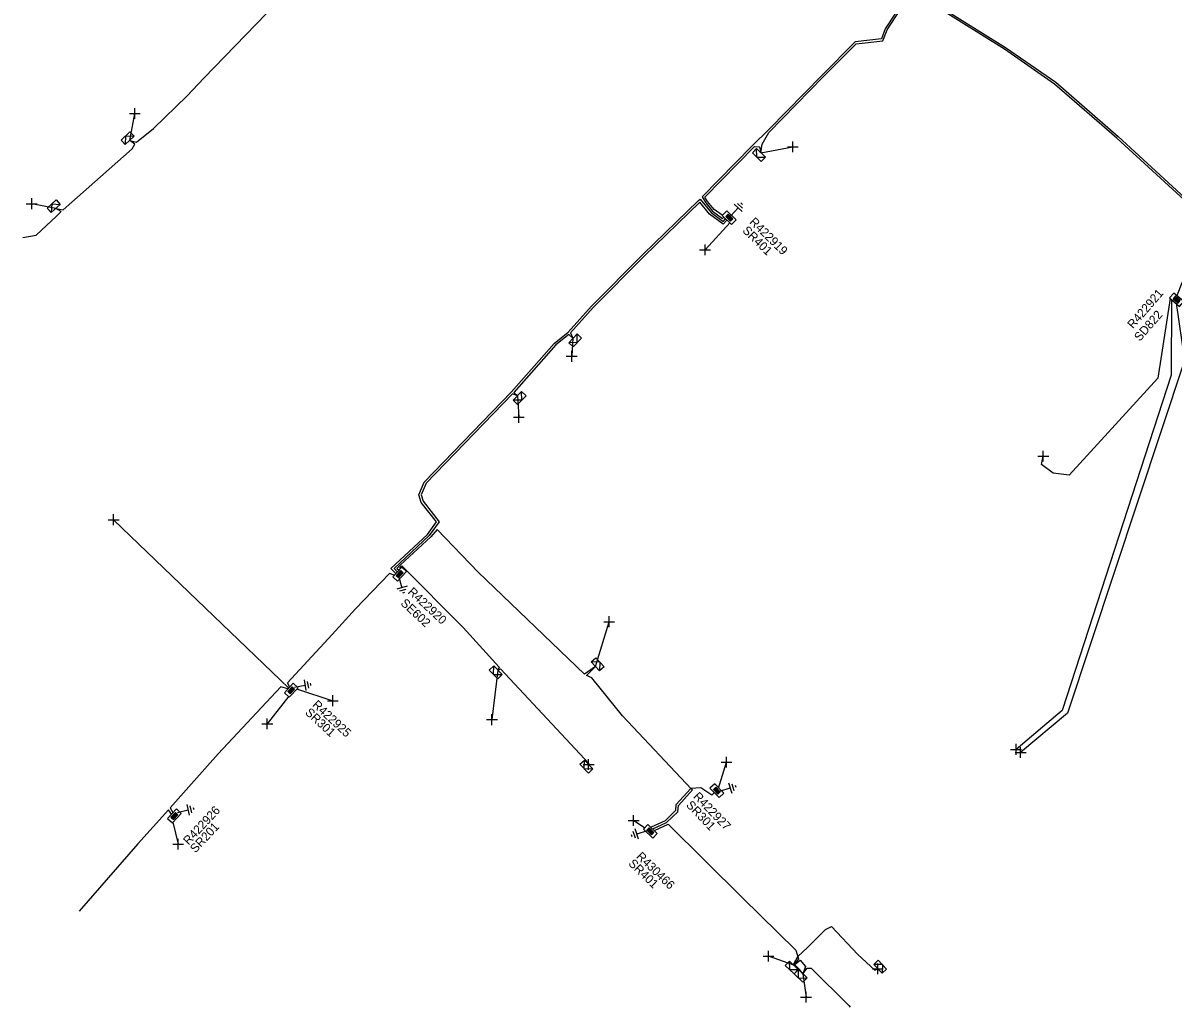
# Model space of a CAD drawing. Extents: x -540466 to -537383, y -1184038 to -1179972.
# Drawn here: x -537841.3 to -537709.2, y -1180980.7 to -1180867.6 of the extents above; entities that cross this region are included whole.
import ezdxf

# ---------------------------------------------------------------- set-up
doc = ezdxf.new("R2010")
doc.units = 0
for name, color, linetype in [('Vrstva 1', 7, 'Continuous'), ('Vrstva 14', 7, 'Continuous'), ('Vrstva 15', 7, 'Continuous'), ('Vrstva 28', 7, 'Continuous'), ('Vrstva 29', 7, 'Continuous'), ('Vrstva 30', 7, 'Continuous'), ('Vrstva 31', 7, 'Continuous'), ('Vrstva 34', 7, 'Continuous'), ('Vrstva 5', 7, 'Continuous'), ('Vrstva 52', 7, 'Continuous'), ('Vrstva 59', 7, 'Continuous'), ('Vrstva 8', 7, 'Continuous'), ('Vrstva 9', 7, 'Continuous')]:
    doc.layers.add(name, color=color, linetype=linetype)

# ---------------------------------------------------------------- blocks, each defined once
blk = doc.blocks.new('NN800')
at = {"layer": 'Vrstva 1'}
for points in [[(-0.44, 0.44), (0.44, -0.44)], [(-0.44, -0.44), (0.44, 0.44)]]:
    blk.add_lwpolyline(points, dxfattribs=at)
blk = doc.blocks.new('NN620')
at = {"layer": 'Vrstva 8'}
for points in [[(0.75, 0), (-0.75, 0)], [(-0.75, 0), (-0.75, -0.75)], [(0.75, -0.75), (0.75, 0)], [(-0.75, -0.75), (0.75, -0.75)], [(0.37, -0.18), (-0.38, -0.18)], [(-0.38, -0.18), (-0.38, -0.56)], [(-0.38, -0.56), (0.37, -0.56)], [(0.32, -0.23), (-0.33, -0.23)], [(-0.33, -0.23), (-0.33, -0.51)], [(-0.33, -0.51), (0.32, -0.51)], [(0.27, -0.27), (-0.28, -0.27)], [(-0.28, -0.27), (-0.28, -0.46)], [(-0.28, -0.46), (0.27, -0.46)], [(0.23, -0.32), (-0.23, -0.32)], [(-0.23, -0.32), (-0.23, -0.42)], [(-0.23, -0.42), (0.23, -0.42)], [(-0.19, -0.37), (0.19, -0.37)], [(0.23, -0.42), (0.23, -0.32)], [(0.27, -0.46), (0.27, -0.27)], [(0.32, -0.51), (0.32, -0.23)], [(0.37, -0.56), (0.37, -0.18)]]:
    blk.add_lwpolyline(points, dxfattribs=at)
blk = doc.blocks.new('NN630')
at = {"layer": 'Vrstva 9'}
for points in [[(0, -0.7), (-0.7, 0)], [(-0.7, -0.7), (-0.7, 0), (0.7, 0), (0.7, -0.7)], [(-0.7, -0.7), (0.7, -0.7)], [(0, -0.7), (0.7, 0)]]:
    blk.add_lwpolyline(points, dxfattribs=at)
blk = doc.blocks.new('NN810')
at = {"layer": 'Vrstva 14'}
for points in [[(0, -0.64), (0, -1.89)], [(0.63, -1.89), (-0.62, -1.89)], [(0.39, -2.2), (-0.4, -2.2)], [(0, -2.52), (-0.12, -2.52)], [(0.14, -2.52), (0, -2.52)]]:
    blk.add_lwpolyline(points, dxfattribs=at)

msp = doc.modelspace()

# ---------------------------------------------------------------- linework, layer by layer
at = {"layer": 'Vrstva 5'}
for points in [[(-537708.76, -1180898.96), (-537708.18, -1180897.46), (-537704.98, -1180893.36), (-537703.57, -1180891.95), (-537706.57, -1180889.24), (-537715.7, -1180880.88), (-537722.84, -1180874.66), (-537728.58, -1180870.67), (-537736.21, -1180865.92), (-537740.12, -1180863.55), (-537741.23, -1180863.19), (-537744.2, -1180861.18), (-537751.92, -1180853.84), (-537762.18, -1180844.68), (-537770.11, -1180837.37), (-537777.13, -1180830.58), (-537779.27, -1180828.66), (-537779.17, -1180828.27), (-537778.59, -1180827.89), (-537778.33, -1180827.58)], [(-537718.92, -1180853.27), (-537721.2, -1180854.39), (-537722.39, -1180854.44), (-537723.56, -1180854.15), (-537727.29, -1180852.75), (-537728.36, -1180852.63), (-537732.92, -1180857.49), (-537734.89, -1180859.73), (-537737.07, -1180861.98), (-537737.42, -1180863.09), (-537738.11, -1180863.82), (-537738.55, -1180864.16), (-537736.09, -1180865.7), (-537728.48, -1180870.45), (-537722.68, -1180874.46), (-537715.54, -1180880.7), (-537706.41, -1180889.06)], [(-537738.52, -1180861.09), (-537737.56, -1180861.88), (-537737.87, -1180862.83), (-537738.46, -1180863.47), (-537739.86, -1180864.55), (-537742.28, -1180868.31), (-537742.73, -1180869.45), (-537745.75, -1180869.8), (-537749.54, -1180873.63), (-537755.67, -1180879.88), (-537757.56, -1180881.74), (-537763.31, -1180887.62), (-537762.9, -1180888.29), (-537762.12, -1180889.25), (-537760.98, -1180890.09), (-537760.84, -1180889.94)], [(-537841.33, -1180892.28), (-537839.81, -1180892.01), (-537837.5, -1180889.82), (-537836.94, -1180889.32), (-537837.56, -1180888.95), (-537836.7, -1180889.11), (-537828.8, -1180882.1), (-537828.48, -1180881.56), (-537829.07, -1180881.14), (-537828.29, -1180881.34), (-537826.33, -1180879.76), (-537822.49, -1180876.02), (-537820.56, -1180873.97), (-537809.76, -1180862.8), (-537809.41, -1180862.32), (-537810.19, -1180861.95)], [(-537761.03, -1180889.74), (-537761.95, -1180889.07), (-537762.7, -1180888.14), (-537763, -1180887.66), (-537757.31, -1180881.84), (-537756.72, -1180881.86), (-537756.56, -1180882.57), (-537756.43, -1180881.58), (-537755.65, -1180880.22), (-537749.36, -1180873.81), (-537745.63, -1180870.04), (-537742.55, -1180869.69), (-537742.06, -1180868.43), (-537739.66, -1180864.69)], [(-537798.51, -1180930.88), (-537799.07, -1180930.3), (-537794.88, -1180926.4), (-537793.84, -1180924.96), (-537795.59, -1180922.72), (-537795.85, -1180921.85), (-537795.25, -1180920.39), (-537785.22, -1180910.03), (-537780.3, -1180904.46), (-537778.71, -1180903.18), (-537776.02, -1180900.16), (-537770.14, -1180894.24), (-537763.72, -1180888.03), (-537763.56, -1180887.87), (-537762.3, -1180889.43), (-537760.91, -1180890.46), (-537760.62, -1180890.15)], [(-537760.48, -1180890.29), (-537760.91, -1180890.75), (-537762.47, -1180889.61), (-537763.58, -1180888.23), (-537769.96, -1180894.42), (-537775.84, -1180900.34), (-537778.45, -1180903.25), (-537778.16, -1180903.87), (-537778.63, -1180903.43), (-537780.12, -1180904.64), (-537784.94, -1180910.09), (-537784.54, -1180910.49), (-537785.11, -1180910.27), (-537795.03, -1180920.53), (-537795.59, -1180921.87), (-537795.37, -1180922.6), (-537793.54, -1180924.94), (-537794.67, -1180926.53), (-537798.71, -1180930.31), (-537798.34, -1180930.69)], [(-537775.57, -1180941.57), (-537776.83, -1180942.45), (-537789.05, -1180930.74), (-537793.75, -1180925.82), (-537794.47, -1180926.69), (-537797.98, -1180929.9), (-537798.38, -1180930.3), (-537798.17, -1180930.51)], [(-537798.69, -1180931.07), (-537799.24, -1180930.89), (-537803.15, -1180934.94), (-537805.82, -1180937.91), (-537810.95, -1180943.45), (-537810.71, -1180943.94)], [(-537798.01, -1180930.33), (-537798.06, -1180930.28), (-537797.8, -1180930.02), (-537790.75, -1180937.1), (-537786.65, -1180941.66), (-537786.78, -1180942)], [(-537768.99, -1180960.24), (-537767.41, -1180959.52), (-537766.1, -1180958.27), (-537766.04, -1180957.56), (-537764.44, -1180955.75), (-537764.53, -1180955.67), (-537772.48, -1180947.25), (-537776, -1180942.88), (-537776.6, -1180942.6), (-537775.57, -1180941.57)], [(-537810.89, -1180944.14), (-537811.73, -1180943.92), (-537818.93, -1180951.6), (-537824.43, -1180957.83), (-537824.12, -1180958.36)], [(-537761.92, -1180956.11), (-537762.19, -1180956.37), (-537763.48, -1180955.52), (-537764.62, -1180955.59), (-537766.34, -1180957.46), (-537766.38, -1180958.13), (-537767.56, -1180959.32), (-537769.18, -1180960.05)], [(-537824.29, -1180958.55), (-537824.61, -1180958.03), (-537828.14, -1180961.94), (-537834.88, -1180969.68)], [(-537768.79, -1180960.43), (-537767.22, -1180959.71), (-537758.67, -1180968.15), (-537752.56, -1180974.17), (-537752.25, -1180975.17), (-537752.78, -1180975.9), (-537752.04, -1180975.32), (-537751.45, -1180976.05), (-537751.76, -1180976.87), (-537751.27, -1180976.23), (-537750.78, -1180976.23), (-537746.46, -1180980.54), (-537746.3, -1180980.7)]]:
    msp.add_lwpolyline(points, dxfattribs=at)
at = {"layer": 'Vrstva 52'}
for points in [[(-537786.78, -1180942), (-537786.48, -1180941.84), (-537776.31, -1180952.78), (-537776.36, -1180952.83)], [(-537751.76, -1180976.87), (-537752.11, -1180976.41), (-537752.79, -1180975.75), (-537752.33, -1180974.9), (-537751.21, -1180973.88), (-537749.13, -1180971.78), (-537748.47, -1180971.46), (-537745.43, -1180974.68), (-537743.48, -1180976.48), (-537743.13, -1180976.31)]]:
    msp.add_lwpolyline(points, dxfattribs=at)
at = {"layer": 'Vrstva 59'}
for points in [[(-537829.07, -1180881.14), (-537828.49, -1180878.04)], [(-537756.56, -1180882.57), (-537752.91, -1180881.87)], [(-537837.56, -1180888.95), (-537840.33, -1180888.41)], [(-537760.1, -1180890.55), (-537762.99, -1180893.7)], [(-537709.42, -1180899.42), (-537709.44, -1180908.11), (-537721.98, -1180946.63), (-537727.26, -1180951.1)], [(-537709.54, -1180899.3), (-537710.96, -1180908.46), (-537721.17, -1180919.58), (-537723.01, -1180919.35), (-537724.34, -1180918.37), (-537724.13, -1180917.42)], [(-537708.88, -1180899.82), (-537707.93, -1180906.43), (-537721.35, -1180946.93), (-537726.74, -1180951.46)], [(-537778.16, -1180903.87), (-537778.3, -1180905.94)], [(-537784.54, -1180910.49), (-537784.38, -1180912.95)], [(-537810.79, -1180944.06), (-537830.92, -1180924.71)], [(-537775.57, -1180941.57), (-537773.99, -1180936.43)], [(-537786.78, -1180942), (-537787.46, -1180947.68)], [(-537809.9, -1180944.16), (-537805.74, -1180945.51)], [(-537810.78, -1180945), (-537813.27, -1180948.16)], [(-537761.45, -1180955.57), (-537760.52, -1180952.56)], [(-537824.11, -1180959.46), (-537823.5, -1180961.99)], [(-537769.92, -1180960.15), (-537771.19, -1180959.28)], [(-537752.78, -1180975.9), (-537755.7, -1180974.86)], [(-537751.76, -1180976.87), (-537751.38, -1180979.57)]]:
    msp.add_lwpolyline(points, dxfattribs=at)

# ---------------------------------------------------------------- block references
at = {"layer": 'Vrstva 15'}
for p, rotation in [((-537760.47, -1180890.27), 137.4818999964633), ((-537798.33, -1180930.71), 16.217022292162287), ((-537810.79, -1180944.06), 99.76947224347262), ((-537761.9, -1180956.1), 107.579533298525), ((-537824.21, -1180958.49), 103.32789440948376), ((-537769.01, -1180960.25), -72.1492583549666)]:
    msp.add_blockref('NN810', p, dxfattribs=dict(at, rotation=rotation))
at = {"layer": 'Vrstva 28'}
for p, rotation in [((-537760.47, -1180890.27), 135.59787226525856), ((-537708.57, -1180899.16), -40.97087778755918), ((-537798.33, -1180930.71), 46.96376397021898), ((-537810.79, -1180944.06), 46.96376397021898), ((-537761.9, -1180956.1), 133.80173620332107), ((-537824.21, -1180958.49), 46.96376397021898), ((-537769.01, -1180960.25), -44.055905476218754)]:
    msp.add_blockref('NN620', p, dxfattribs=dict(at, rotation=rotation))
at = {"layer": 'Vrstva 31'}
for p, rotation in [((-537829.07, -1180881.13), -136.1897722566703), ((-537756.56, -1180882.57), -44.399108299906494), ((-537837.56, -1180888.95), -137.71809172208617), ((-537778.16, -1180903.87), 45.97088884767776), ((-537784.54, -1180910.49), 45.970888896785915), ((-537786.78, -1180942), -46.11580271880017), ((-537775.57, -1180941.57), 133.21499173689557), ((-537776.36, -1180952.83), -46.16278883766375), ((-537752.78, -1180975.9), -43.69794996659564), ((-537743.13, -1180976.31), 132.99244168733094), ((-537751.76, -1180976.87), -43.69794996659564)]:
    msp.add_blockref('NN630', p, dxfattribs=dict(at, rotation=rotation))
at = {"layer": 'Vrstva 34'}
for p, rotation in [((-537828.49, -1180878.04), 45), ((-537752.91, -1180881.87), 45), ((-537840.33, -1180888.41), 45), ((-537762.99, -1180893.7), 45), ((-537778.3, -1180905.94), 44.99999995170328), ((-537784.38, -1180912.95), 44.99999995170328), ((-537724.13, -1180917.42), 45), ((-537830.92, -1180924.71), 44.99999995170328), ((-537773.99, -1180936.43), 44.99999995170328), ((-537805.74, -1180945.51), 44.99999995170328), ((-537813.27, -1180948.16), 45), ((-537787.46, -1180947.68), 45), ((-537727.26, -1180951.1), 45), ((-537726.74, -1180951.46), 45), ((-537776.36, -1180952.83), 45), ((-537760.52, -1180952.56), 45), ((-537771.19, -1180959.28), 45), ((-537823.5, -1180961.99), 45.00000009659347), ((-537755.7, -1180974.86), 44.99999995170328), ((-537743.13, -1180976.31), 45), ((-537751.38, -1180979.57), 44.99999995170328)]:
    msp.add_blockref('NN800', p, dxfattribs=dict(at, rotation=rotation))

# ---------------------------------------------------------------- texts
at = {"layer": 'Vrstva 29'}
for s, rotation, p in [('R422919', 315.598, (-537757.96, -1180890.59)), ('R422921', 49.029, (-537713.82, -1180902.84)), ('R422920', 316.964, (-537797.2, -1180933.11)), ('R422925', 316.964, (-537808.17, -1180946.08)), ('R422927', 313.802, (-537764.4, -1180956.58)), ('R422926', 46.964, (-537822.31, -1180962.15)), ('R430466', 315.944, (-537770.95, -1180963.49))]:
    msp.add_text(s, height=1, rotation=rotation, dxfattribs=at).set_placement(p)
at = {"layer": 'Vrstva 30'}
for s, rotation, p in [('SR401', 315.598, (-537758.77, -1180891.57)), ('SD822', 49.029, (-537713.04, -1180904.29)), ('SE602', 316.964, (-537798.03, -1180934.4)), ('SR301', 316.964, (-537809, -1180946.96)), ('SR301', 313.802, (-537765.23, -1180957.56)), ('SR201', 46.964, (-537821.51, -1180963.06)), ('SR401', 315.944, (-537771.86, -1180964.3))]:
    msp.add_text(s, height=1, rotation=rotation, dxfattribs=at).set_placement(p)

doc.saveas('drawing.dxf')
